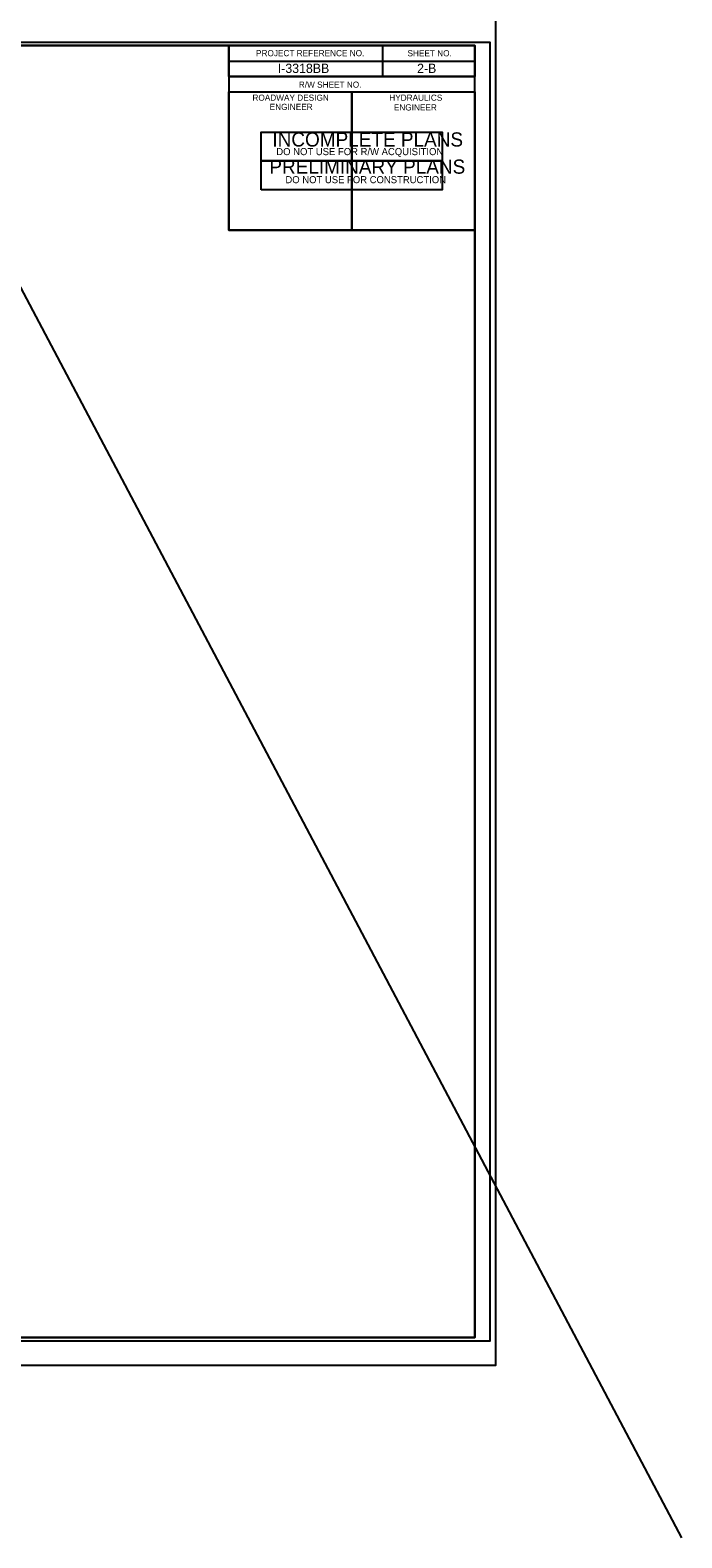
# Model space of a CAD drawing. Extents: x 2241081 to 2251104, y 658534 to 663427.
# Drawn here: x 2246702 to 2247232, y 659489 to 660714 of the extents above; entities that cross this region are included whole.
import ezdxf

# ---------------------------------------------------------------- set-up
doc = ezdxf.new("R2010")
doc.units = 0
for name, color, linetype in [('Old_Level_2', 7, 'Continuous'), ('Sheet Cutting Line CELL', 7, 'Continuous'), ('Sheet Data Field CELL', 7, 'Continuous'), ('Sheet Plan CELL', 7, 'Continuous'), ('Sheet Plot Border Inside CELL', 7, 'Continuous'), ('Sheet Plot Border Outside CELL', 7, 'Continuous'), ('Sheet Sticker Incomplete CELL', 7, 'Continuous'), ('Sheet Sticker Preliminary CELL', 7, 'Continuous')]:
    doc.layers.add(name, color=color, linetype=linetype)

msp = doc.modelspace()

# ---------------------------------------------------------------- linework, layer by layer
at = {"layer": 'Old_Level_2'}
msp.add_line((2247232, 659489.1), (2245149.5, 663427.1), dxfattribs=at)
at = {"layer": 'Sheet Cutting Line CELL'}
msp.add_line((2245397.3, 659629.3), (2247080.8, 659629.3), dxfattribs=at)
at = {"layer": 'Sheet Plan CELL'}
for p, q in [((2246988.8, 660701.7), (2246988.8, 660676.7)), ((2246863.8, 660689.2), (2247063.8, 660689.2)), ((2246863.8, 660676.7), (2247063.8, 660676.7)), ((2246863.8, 660676.7), (2246863.8, 660664.2)), ((2246863.8, 660676.7), (2247063.8, 660676.7)), ((2246963.8, 660664.2), (2246963.8, 660551.8))]:
    msp.add_line(p, q, dxfattribs=at)
for points in [[(2247063.8, 660701.8), (2245563.8, 660701.8), (2245563.8, 659651.8), (2247063.8, 659651.8)], [(2245563.8, 659651.8), (2245563.8, 660701.8), (2246863.8, 660701.8), (2246863.8, 660551.7), (2247063.8, 660551.7), (2247063.8, 659651.8)], [(2246863.8, 660701.8), (2247063.8, 660701.8), (2247063.8, 660676.7), (2246863.8, 660676.7)], [(2246863.8, 660664.2), (2246963.8, 660664.2), (2246963.8, 660551.7), (2246863.8, 660551.7)], [(2246963.8, 660664.2), (2247063.8, 660664.2), (2247063.8, 660551.7), (2246963.8, 660551.7)]]:
    msp.add_lwpolyline(points, close=True, dxfattribs=at)
at = {"layer": 'Sheet Plot Border Inside CELL'}
msp.add_lwpolyline([(2245410.3, 659649.3), (2247076.3, 659649.3), (2247076.3, 660704.3), (2245410.3, 660704.3)], close=True, dxfattribs=at)
at = {"layer": 'Sheet Plot Border Outside CELL'}
msp.add_lwpolyline([(2245397.3, 659629.3), (2247080.8, 659629.3), (2247080.8, 660724.3), (2245397.3, 660724.3)], close=True, dxfattribs=at)
at = {"layer": 'Sheet Sticker Incomplete CELL'}
msp.add_lwpolyline([(2246890.3, 660608), (2246890.3, 660631.5), (2247037.3, 660631.5), (2247037.3, 660608)], close=True, dxfattribs=at)
at = {"layer": 'Sheet Sticker Preliminary CELL'}
msp.add_lwpolyline([(2246890.3, 660584.5), (2246890.3, 660608), (2247037.3, 660608), (2247037.3, 660584.5)], close=True, dxfattribs=at)

# ---------------------------------------------------------------- texts
at = {"layer": 'Sheet Data Field CELL'}
for s, p in [('I-3318BB', (2246903.7, 660679.5)), ('2-B', (2247016.9, 660679.5))]:
    msp.add_text(s, height=7.5, rotation=359.9999, dxfattribs=at).set_placement(p)
at = {"layer": 'Sheet Plan CELL'}
for s, p in [('PROJECT REFERENCE NO.', (2246886, 660693.1)), ('SHEET NO.', (2247009.1, 660693)), ('R/W SHEET NO.', (2246920.8, 660667.5)), ('ROADWAY DESIGN', (2246883.1, 660656.9)), ('HYDRAULICS', (2246994.3, 660656.9)), ('ENGINEER', (2246897.1, 660649.4)), ('ENGINEER', (2246998, 660649))]:
    msp.add_text(s, height=5, rotation=359.9999, dxfattribs=at).set_placement(p)
at = {"layer": 'Sheet Sticker Incomplete CELL'}
for s, height, p in [('INCOMPLETE PLANS', 11.52, (2246899.3, 660619.7)), ('DO NOT USE FOR R/W ACQUISITION', 5.76, (2246902.5, 660612.7))]:
    msp.add_text(s, height=height, rotation=359.9999, dxfattribs=at).set_placement(p)
at = {"layer": 'Sheet Sticker Preliminary CELL'}
for s, height, p in [('PRELIMINARY PLANS', 11.52, (2246896.8, 660597.6)), ('DO NOT USE FOR CONSTRUCTION', 5.76, (2246909.9, 660589.9))]:
    msp.add_text(s, height=height, rotation=359.9999, dxfattribs=at).set_placement(p)

doc.saveas('drawing.dxf')
